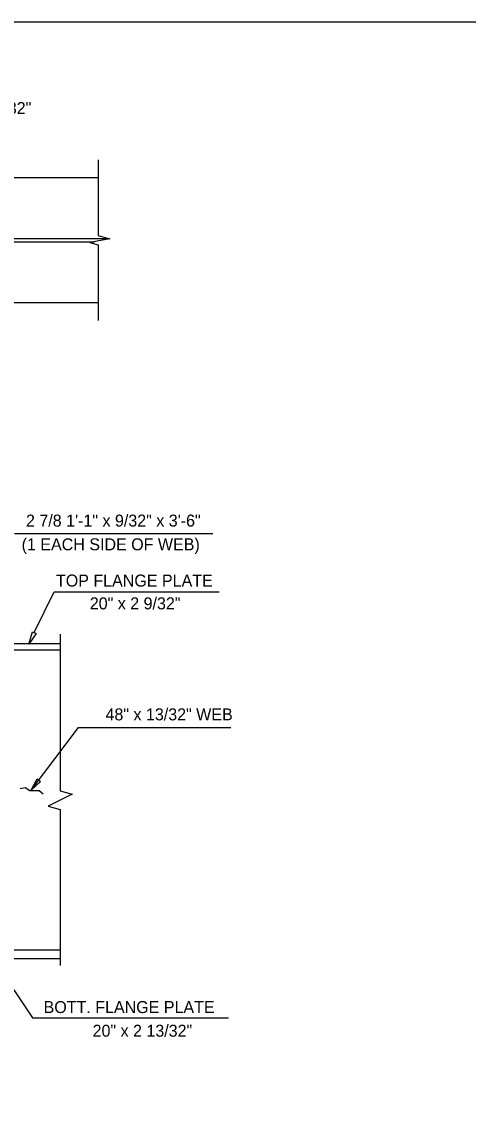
# Model space of a CAD drawing. Extents: x 4944 to 17449, y 3824 to 49087.
# Drawn here: x 8424 to 8853, y 40051 to 41095 of the extents above; entities that cross this region are included whole.
import ezdxf

# ---------------------------------------------------------------- set-up
doc = ezdxf.new("R2010")
doc.units = 0
for name, color, linetype in [('36_S_LINES', 7, 'Continuous'), ('3A', 7, 'Continuous'), ('7', 7, 'Continuous'), ('Level 14', 7, 'Continuous'), ('Level 25', 7, 'Continuous')]:
    doc.layers.add(name, color=color, linetype=linetype)

msp = doc.modelspace()

# ---------------------------------------------------------------- linework, layer by layer
at = {"layer": '36_S_LINES'}
for p, q in [((8497.2, 40962), (8497.2, 40889.6)), ((8508.6, 40886.4), (8489.2, 40882.6)), ((8497.2, 40889.6), (8508.6, 40886.4)), ((8489.2, 40882.6), (8497.2, 40880.4)), ((8497.2, 40880.4), (8497.2, 40807.7)), ((8416.9, 40603.2), (8607.7, 40603.2)), ((8436, 40508.1), (8455.1, 40547.4)), ((8455.1, 40547.4), (8613.5, 40547.4)), ((8460.9, 40506.7), (8460.9, 40356.2)), ((8432.8, 40356.7), (8478.3, 40417)), ((8478.3, 40417), (8624.9, 40417)), ((8422.5, 40358.5), (8427.1, 40359.3)), ((8427.1, 40359.3), (8431.7, 40356.5)), ((8431.7, 40356.5), (8436.2, 40356.5)), ((8436.2, 40356.5), (8440.8, 40356.5)), ((8440.8, 40356.5), (8444.6, 40353.4)), ((8472.4, 40352.8), (8449.4, 40341.5)), ((8460.9, 40356.2), (8472.4, 40352.8)), ((8449.4, 40341.5), (8460.9, 40338.1)), ((8460.9, 40338.1), (8460.9, 40188.4)), ((8396.1, 40194.9), (8434.4, 40138)), ((8434.4, 40138), (8622.7, 40138))]:
    msp.add_line(p, q, dxfattribs=at)
for points in [[(8434.2, 40508.9), (8437.8, 40507.2), (8430.7, 40497.1)], [(8438.6, 40367.5), (8441.8, 40365.1), (8432.8, 40356.7)]]:
    msp.add_lwpolyline(points, close=True, dxfattribs=at)
at = {"layer": '7'}
for p, q in [((7973.8, 40886.5), (8508, 40886.5)), ((7988.1, 40883.5), (8493.8, 40883.5))]:
    msp.add_line(p, q, dxfattribs=at)
at = {"layer": 'Level 14'}
msp.add_lwpolyline([(10447.4, 39078.7), (7423.4, 39078.7), (7423.4, 41094.8), (10447.4, 41094.8)], close=True, dxfattribs=at)
at = {"layer": 'Level 25'}
for p, q in [((7984.7, 40945), (8497.2, 40945)), ((7984.7, 40825), (8497.2, 40825)), ((8460.9, 40491.2), (7984.8, 40491.2)), ((8460.9, 40497.2), (8074.5, 40497.2)), ((8460.9, 40203.2), (7984.8, 40203.2)), ((8460.9, 40194.9), (8056.1, 40195))]:
    msp.add_line(p, q, dxfattribs=at)

# ---------------------------------------------------------------- texts
at = {"layer": '3A'}
for s, p in [('1 9/32"', (8384.8, 41006.1)), ('2 7/8 1\'-1" x 9/32" x 3\'-6"', (8428, 40609.9)), ('(1 EACH SIDE OF WEB)', (8423.8, 40587.1)), ('TOP FLANGE PLATE', (8456.8, 40552.3)), ('20" x 2 9/32"', (8489.3, 40530.4)), ('48" x 13/32" WEB', (8504.4, 40423.8)), ('BOTT. FLANGE PLATE', (8444.9, 40142.7)), ('20" x 2 13/32"', (8492, 40120))]:
    msp.add_text(s, height=11.52, dxfattribs=at).set_placement(p)

doc.saveas('drawing.dxf')
